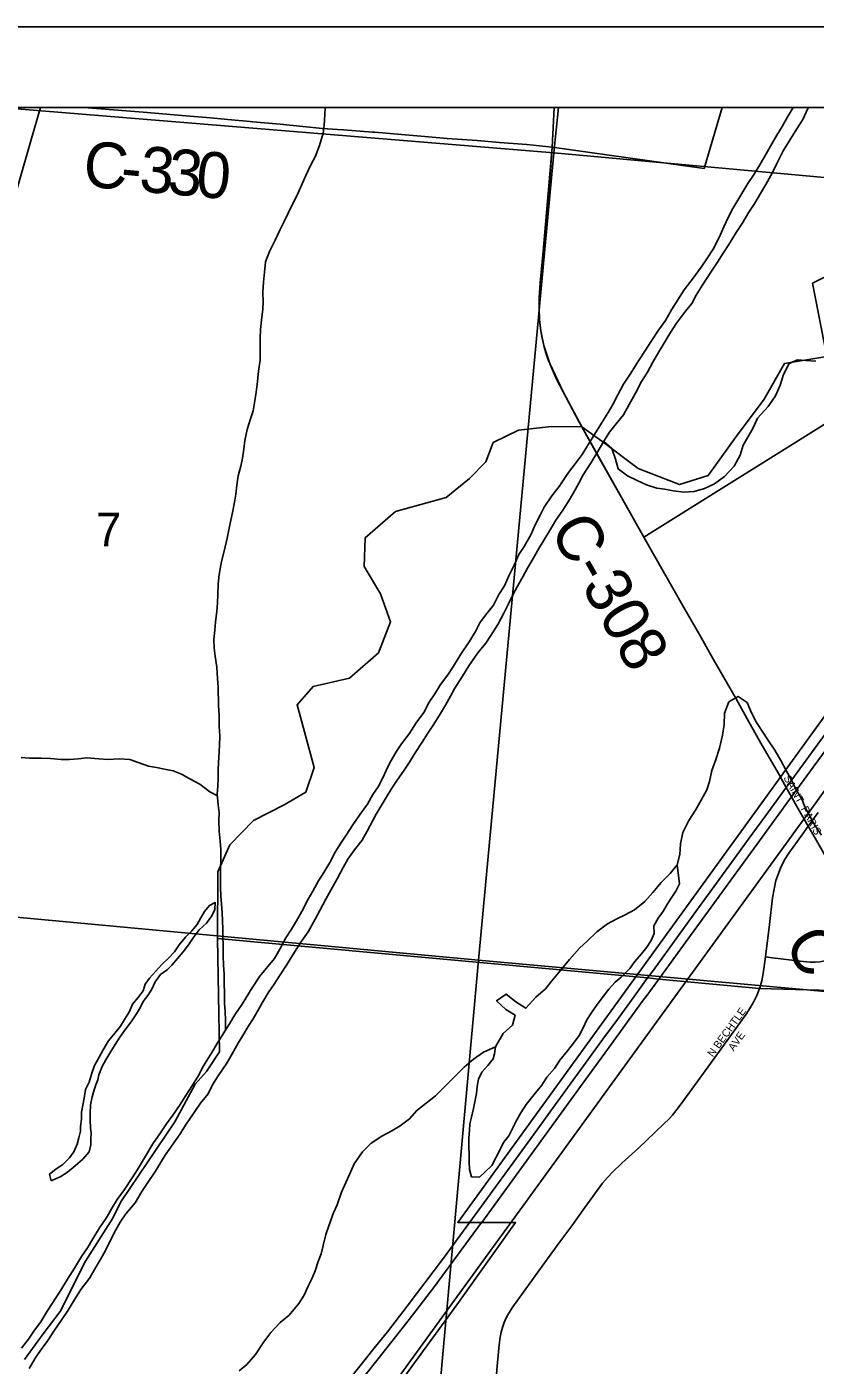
# Model space of a CAD drawing. Extents: x -209 to 4852, y 0 to 905.
# Drawn here: x 81.27 to 100.81, y 307.42 to 340.56 of the extents above; entities that cross this region are included whole.
import ezdxf

# ---------------------------------------------------------------- set-up
doc = ezdxf.new("R2010")
doc.units = 0
for name, color, linetype in [('Default', 7, 'Continuous'), ('GM_P_County_Alignment', 7, 'Continuous'), ('GM_X_Airport_Location_Class_2', 7, 'Continuous'), ('GM_X_Airport_Location_Class_3', 7, 'Continuous'), ('GM_X_Corporation', 7, 'Continuous'), ('GM_X_County_Road', 7, 'Continuous'), ('GM_X_County_Road_Text', 7, 'Continuous'), ('GM_X_Major_Lake', 7, 'Continuous'), ('GM_X_Major_River', 7, 'Continuous'), ('GM_X_Minor_Lake_Text', 7, 'Continuous'), ('GM_X_Minor_River', 7, 'Continuous'), ('GM_X_Township_Road_Text', 7, 'Continuous'), ('GM_X_US_Location', 7, 'Continuous'), ('GM_X_US_Route', 7, 'Continuous'), ('SH_Data', 7, 'Continuous')]:
    doc.layers.add(name, color=color, linetype=linetype)

msp = doc.modelspace()

# ---------------------------------------------------------------- linework, layer by layer
at = {"layer": 'Default'}
for points in [[(59.342, 338.559), (195.342, 338.559), (195.342, 202.559), (59.342, 202.559)], [(195.342, 202.559), (195.342, 338.559), (59.342, 338.559), (59.342, 202.559)]]:
    msp.add_lwpolyline(points, close=True, dxfattribs=at)
at = {"layer": 'GM_X_Airport_Location_Class_2'}
for points in [[(99.958, 321.961), (100.092, 321.722), (100.221, 321.492), (100.312, 321.33), (100.635, 320.765), (100.807, 320.465)], [(99.581, 317.529), (99.674, 318.331), (99.749, 318.989), (99.833, 319.419), (99.946, 319.726), (100.05, 319.932), (100.155, 320.094), (100.367, 320.397), (100.515, 320.599), (100.635, 320.765), (100.879, 321.1)], [(100.807, 320.465), (101.07, 320.004), (101.203, 319.77)], [(99.581, 317.529), (99.747, 317.505), (100.437, 317.42), (100.683, 317.398), (100.807, 317.397), (100.926, 317.407), (101.045, 317.427), (101.161, 317.456), (101.275, 317.495), (101.386, 317.542), (101.587, 317.649), (101.909, 317.836), (102.18, 317.991), (102.201, 318.003)], [(99.421, 316.727), (99.427, 316.745), (99.434, 316.762), (99.485, 316.938), (99.523, 317.118), (99.581, 317.529)], [(92.875, 306.809), (92.935, 307.488), (92.976, 307.922), (93, 308.108), (93.025, 308.232), (93.059, 308.354), (93.101, 308.474), (93.152, 308.59), (93.213, 308.702), (93.315, 308.861), (94.041, 309.868), (94.48, 310.469), (94.774, 310.868), (95.099, 311.322), (95.541, 311.922), (95.66, 312.069), (95.79, 312.205), (96.018, 312.418), (96.43, 312.793), (97.061, 313.39), (97.19, 313.52), (97.271, 313.612), (97.459, 313.855), (97.971, 314.557), (98.737, 315.61), (99.099, 316.113), (99.2, 316.267), (99.291, 316.426), (99.369, 316.592), (99.421, 316.727)]]:
    msp.add_lwpolyline(points, dxfattribs=at)
at = {"layer": 'GM_X_Corporation'}
for points in [[(89.237, 307.028), (89.915, 307.877), (90.207, 308.247), (90.699, 308.882), (91.595, 310.067), (92.249, 310.958), (93.824, 313.123), (94.235, 313.685), (95.065, 314.826), (95.549, 315.488), (95.905, 315.98), (96.32, 316.55), (96.654, 317.005), (96.798, 317.201), (97.417, 318.056), (97.895, 318.707), (98.295, 319.261), (99.173, 320.465), (99.65, 321.118), (100.092, 321.722), (100.163, 321.819), (100.782, 322.675), (101.998, 324.325)], [(100.151, 321.395), (100.221, 321.492), (100.756, 322.225), (101.453, 323.17)], [(96.616, 316.548), (96.93, 316.979), (97.583, 317.878), (99.426, 320.4), (100.151, 321.395)], [(92.544, 310.954), (95.121, 314.499), (95.598, 315.143), (96.546, 316.452), (96.616, 316.548)], [(85.931, 302.566), (86.117, 302.797), (86.871, 303.724), (87.352, 304.325), (88.516, 305.754), (88.855, 306.174), (89.369, 306.808), (89.981, 307.573), (90.748, 308.545), (91.346, 309.334), (92.541, 310.95), (92.544, 310.954)]]:
    msp.add_lwpolyline(points, dxfattribs=at)
at = {"layer": 'GM_X_County_Road'}
for points in [[(86.194, 315.711), (86.19, 315.964), (86.184, 316.176), (86.171, 316.381), (86.165, 316.594), (86.16, 316.905), (86.161, 317.109), (86.148, 317.322), (86.134, 317.557), (86.136, 317.83), (86.13, 318.028), (86.124, 318.218), (86.118, 318.43), (86.112, 318.62), (86.091, 318.832), (86.077, 319.037), (86.072, 319.25), (86.066, 319.5), (86.068, 319.728), (86.077, 319.925), (86.079, 320.183), (86.065, 320.395), (86.037, 320.638), (86.031, 320.904), (86.033, 321.093), (86.011, 321.291), (85.991, 321.557), (86.007, 321.754), (86.009, 321.951), (86.01, 322.186), (86.045, 322.762), (86.054, 323.005), (86.041, 323.233), (86.036, 323.513), (86.022, 323.749), (86.011, 324.204), (85.997, 324.424), (85.977, 324.705), (85.941, 324.97), (85.912, 325.176), (85.906, 325.388), (85.93, 325.615), (85.947, 325.812), (85.979, 326.085), (85.996, 326.29), (86.005, 326.502), (86.015, 326.76), (86.039, 326.995), (86.095, 327.321), (86.157, 327.578), (86.235, 327.896), (86.274, 328.101), (86.314, 328.298), (86.376, 328.57), (86.416, 328.79), (86.448, 328.987), (86.472, 329.207), (86.511, 329.441), (86.574, 329.676), (86.613, 329.873), (86.645, 330.1), (86.669, 330.312), (86.732, 330.585), (86.817, 330.85), (86.879, 331.046), (86.911, 331.251), (86.951, 331.509), (86.99, 331.774), (87.015, 332.031), (87.055, 332.312), (87.057, 332.615), (87.051, 332.85), (87.061, 333.063), (87.085, 333.29), (87.117, 333.563), (87.126, 333.76), (87.12, 333.987), (87.137, 334.238), (87.162, 334.48), (87.187, 334.738), (87.287, 334.995), (87.425, 335.274), (87.541, 335.524), (87.648, 335.735), (87.748, 335.947), (87.994, 336.446), (88.094, 336.672), (88.186, 336.877), (88.309, 337.141), (88.417, 337.337), (88.525, 337.617), (88.618, 337.927), (88.642, 338.124), (88.659, 338.375), (88.666, 338.559)], [(95.569, 330.289), (95.769, 330.114), (95.858, 329.856), (95.924, 329.612), (96.158, 329.436), (96.399, 329.328), (96.625, 329.22), (96.882, 329.135), (97.078, 329.111), (97.29, 329.071), (97.562, 329.039), (97.812, 329.052), (98.069, 329.126), (98.312, 329.238), (98.563, 329.425), (98.8, 329.681), (98.946, 329.953), (99.023, 330.195), (99.161, 330.437), (99.276, 330.648), (99.376, 330.868), (99.643, 331.154), (99.827, 331.418), (99.942, 331.683), (100.02, 331.947), (100.166, 332.219), (100.371, 332.309), (100.567, 332.292), (100.824, 332.275)], [(94.965, 317.74), (95.155, 317.913), (95.399, 318.146), (95.665, 318.349), (95.893, 318.469), (96.098, 318.566), (96.334, 318.693), (96.585, 318.896), (96.783, 319.122), (96.99, 319.371), (97.211, 319.589), (97.386, 319.808), (97.456, 320.065), (97.473, 320.331), (97.529, 320.611), (97.675, 320.906), (97.843, 321.162), (97.981, 321.412), (98.127, 321.668), (98.189, 321.873), (98.251, 322.145), (98.344, 322.418), (98.437, 322.698), (98.515, 323.016), (98.555, 323.281), (98.557, 323.562), (98.665, 323.841), (98.901, 323.976), (99.119, 323.83), (99.231, 323.572), (99.35, 323.328), (99.507, 323.091), (99.634, 322.901), (99.806, 322.649), (99.955, 322.39), (100.097, 322.124), (100.202, 321.933), (100.328, 321.682), (100.478, 321.43), (100.552, 321.24), (100.664, 321.027), (100.798, 320.79), (100.963, 320.539)], [(85.994, 321.515), (85.802, 321.611), (85.554, 321.803), (85.297, 321.941), (85.102, 322.049), (84.898, 322.134), (84.686, 322.173), (84.482, 322.22), (84.286, 322.252), (84.029, 322.345), (83.826, 322.415), (83.569, 322.432), (83.281, 322.419), (83.054, 322.436), (82.759, 322.453), (82.54, 322.432), (82.328, 322.419), (82.123, 322.413), (81.859, 322.437), (81.624, 322.447), (81.337, 322.449), (81.133, 322.466)], [(86.532, 307.28), (86.723, 307.438), (86.936, 307.686), (87.143, 307.996), (87.319, 308.23), (87.548, 308.471), (87.769, 308.659), (88.013, 308.946), (88.143, 309.15), (88.235, 309.354), (88.335, 309.558), (88.42, 309.755), (88.49, 309.982), (88.567, 310.178), (88.614, 310.383), (88.684, 310.656), (88.754, 310.868), (88.87, 311.193), (88.962, 311.39), (89.071, 311.7), (89.178, 311.942), (89.263, 312.139), (89.386, 312.403), (89.593, 312.698), (89.806, 312.916), (90.072, 313.089), (90.315, 313.223), (90.521, 313.343), (90.756, 313.516), (90.932, 313.727), (91.168, 313.907), (91.396, 314.088), (91.633, 314.321), (91.877, 314.57), (92.113, 314.795), (92.341, 314.998), (92.59, 315.168), (92.888, 315.298), (93.072, 315.63), (93.309, 315.841), (93.371, 316.083), (93.145, 316.229), (92.912, 316.443), (93.148, 316.608), (93.389, 316.417), (93.637, 316.256), (93.889, 316.527), (94.125, 316.738), (94.278, 316.934), (94.484, 317.182), (94.721, 317.461), (94.965, 317.74)]]:
    msp.add_lwpolyline(points, dxfattribs=at)
at = {"layer": 'GM_X_County_Road_Text'}
for points in [[(80, 332.952), (80.11, 333.343), (80.55, 334.866), (80.734, 335.524), (81.065, 336.667), (81.371, 337.732), (81.609, 338.559)], [(82.681, 338.559), (84.157, 338.441), (85.207, 338.355), (85.824, 338.301), (86.253, 338.26), (86.809, 338.21)], [(94.338, 338.559), (94.322, 338.223), (94.291, 337.581)], [(86.809, 338.21), (86.873, 338.204), (87.552, 338.145), (88.107, 338.09), (88.601, 338.043), (88.972, 338.014), (89.117, 338.004)], [(89.117, 338.004), (89.833, 337.952)], [(89.833, 337.952), (89.899, 337.947), (90.455, 337.898), (91.037, 337.852)], [(91.037, 337.852), (91.134, 337.844), (91.69, 337.796), (92.429, 337.739), (92.985, 337.695), (93.664, 337.64), (94.291, 337.581)], [(94.291, 337.581), (94.223, 336.694), (94.158, 335.951), (94.076, 335.084), (93.994, 334.217), (93.969, 333.844), (93.964, 333.595), (93.969, 333.407), (93.976, 333.314), (93.983, 333.22), (94.007, 333.034), (94.04, 332.85), (94.083, 332.667), (94.134, 332.487), (94.194, 332.309), (94.228, 332.222), (94.262, 332.135), (94.391, 331.851), (94.559, 331.517), (94.939, 330.803), (95.021, 330.658)], [(95.021, 330.658), (95.024, 330.652), (95.273, 330.206), (95.549, 329.719), (96.188, 328.58), (96.564, 327.92), (97.555, 326.183), (97.95, 325.49), (98.265, 324.929), (98.544, 324.444), (98.848, 323.915), (99.123, 323.423), (99.465, 322.822), (99.954, 321.969), (99.958, 321.961)]]:
    msp.add_lwpolyline(points, dxfattribs=at)
at = {"layer": 'GM_X_Major_Lake'}
for points in [[(100.639, 338.559), (100.627, 338.539), (100.499, 338.261), (100.357, 338.029), (100.16, 337.73), (100.018, 337.483), (99.882, 337.22), (99.747, 336.95), (99.588, 336.657), (99.454, 336.433), (99.312, 336.193), (99.162, 335.969), (98.996, 335.684), (98.854, 335.467), (98.665, 335.168), (98.531, 334.951), (98.389, 334.734), (98.224, 334.48), (98.027, 334.181), (97.861, 333.911), (97.75, 333.709), (97.593, 333.515), (97.374, 333.217), (97.208, 332.962), (97.05, 332.7), (96.932, 332.506), (96.782, 332.251), (96.654, 332.003), (96.505, 331.772), (96.354, 331.487), (96.195, 331.209), (96.06, 330.954), (95.88, 330.723), (95.708, 330.522), (95.574, 330.298), (95.424, 330.043), (95.258, 329.766), (95.061, 329.467), (94.95, 329.257), (94.815, 329.017), (94.688, 328.792), (94.539, 328.568), (94.381, 328.344), (94.215, 328.059), (93.963, 327.64), (93.82, 327.392), (93.678, 327.153), (93.567, 326.958), (93.463, 326.763), (93.329, 326.523), (93.209, 326.268), (93.089, 326.035), (92.946, 325.757), (92.773, 325.488), (92.647, 325.294), (92.444, 325.055), (92.224, 324.734), (92.066, 324.48), (91.877, 324.18), (91.773, 323.985), (91.646, 323.76), (91.496, 323.513), (91.339, 323.266), (91.205, 323.064), (91.071, 322.847), (90.897, 322.578), (90.755, 322.353), (90.606, 322.129), (90.449, 321.905), (90.315, 321.703), (90.173, 321.471), (90.054, 321.269), (89.928, 321.059), (89.705, 320.639), (89.578, 320.422), (89.39, 320.175), (89.225, 319.944), (89.107, 319.742), (88.964, 319.464), (88.845, 319.254), (88.678, 318.954), (88.535, 318.676), (88.416, 318.459), (88.242, 318.152), (88.077, 317.913), (87.903, 317.643), (87.706, 317.321), (87.533, 317.059), (87.398, 316.85), (87.249, 316.641)], [(100.264, 338.559), (100.137, 338.353), (99.987, 338.091), (99.86, 337.874), (99.734, 337.664), (99.591, 337.409), (99.44, 337.139), (99.283, 336.885), (99.141, 336.676), (98.92, 336.309), (98.77, 336.062), (98.658, 335.852), (98.546, 335.604), (98.426, 335.341), (98.283, 335.056), (98.125, 334.809), (97.984, 334.607), (97.787, 334.331), (97.561, 334.048), (97.245, 333.554), (97.095, 333.284), (96.922, 333.045), (96.749, 332.783), (96.583, 332.529), (96.442, 332.312), (96.221, 331.961), (96.055, 331.706), (95.92, 331.444), (95.793, 331.204), (95.674, 331.009), (95.516, 330.74), (95.343, 330.463), (95.216, 330.261), (95.035, 329.969), (94.862, 329.737), (94.698, 329.521), (94.462, 329.177), (94.282, 328.946), (94.093, 328.662), (93.99, 328.467)], [(93.99, 328.467), (93.878, 328.242), (93.758, 327.979), (93.592, 327.687), (93.466, 327.492), (93.346, 327.229), (93.226, 326.981), (93.106, 326.718), (92.964, 326.501), (92.836, 326.239), (92.641, 325.993), (92.499, 325.798), (92.388, 325.588), (92.23, 325.326), (92.025, 325.02), (91.844, 324.728), (91.702, 324.511), (91.522, 324.272), (91.38, 324.04), (91.238, 323.838), (91.111, 323.583), (90.922, 323.322), (90.742, 323.053), (90.553, 322.806), (90.427, 322.604), (90.269, 322.335), (90.173, 322.139), (90.085, 321.944), (89.974, 321.742), (89.848, 321.547), (89.713, 321.307), (89.533, 321.061), (89.336, 320.769), (89.202, 320.567), (89.053, 320.343), (88.911, 320.118), (88.776, 319.863), (88.633, 319.616), (88.499, 319.414), (88.356, 319.152), (88.246, 318.957), (88.086, 318.649), (87.952, 318.424), (87.833, 318.215), (87.691, 317.998), (87.541, 317.72), (87.406, 317.488), (87.203, 317.242), (87.046, 317.048), (86.858, 316.764), (86.605, 316.36), (86.424, 316.091), (86.297, 315.873), (86.14, 315.626), (85.99, 315.379), (85.855, 315.162), (85.65, 314.833), (85.515, 314.577), (85.357, 314.323), (85.208, 314.098), (85.05, 313.844), (84.885, 313.612), (84.735, 313.395), (84.586, 313.171), (84.39, 312.895), (84.215, 312.595), (84.026, 312.288), (83.884, 312.056), (83.687, 311.764), (83.507, 311.517), (83.365, 311.293), (83.253, 311.083), (83.073, 310.821), (82.906, 310.544), (82.772, 310.327), (82.623, 310.11), (82.449, 309.818), (82.276, 309.548), (82.11, 309.279), (81.778, 308.754), (81.62, 308.492), (81.463, 308.283), (81.314, 308.059), (81.142, 307.842)], [(87.249, 316.641), (87.123, 316.416), (87.012, 316.221), (86.877, 315.996), (86.759, 315.801), (86.625, 315.584), (86.506, 315.39), (86.363, 315.127), (86.229, 314.895), (86.016, 314.581), (85.874, 314.356), (85.763, 314.138), (85.575, 313.907), (85.433, 313.698), (85.205, 313.361), (85.087, 313.167), (84.898, 312.898), (84.702, 312.621), (84.583, 312.426), (84.457, 312.224), (84.268, 311.94), (84.119, 311.716), (83.953, 311.438), (83.726, 311.163), (83.584, 310.961), (83.473, 310.766), (83.354, 310.533), (83.226, 310.27), (83.107, 310.053), (82.949, 309.791), (82.83, 309.581), (82.611, 309.289), (82.422, 308.99), (82.295, 308.78), (82.122, 308.526), (81.957, 308.287), (81.791, 308.032), (81.65, 307.838), (81.493, 307.614), (81.327, 307.336)]]:
    msp.add_lwpolyline(points, dxfattribs=at)
at = {"layer": 'GM_X_Major_River'}
for points in [[(92.888, 315.298), (92.857, 315.124), (92.826, 315.002), (92.696, 314.836), (92.543, 314.671), (92.466, 314.504), (92.435, 314.322), (92.411, 314.148), (92.379, 313.981), (92.34, 313.777), (92.293, 313.557), (92.253, 313.391), (92.237, 313.231), (92.228, 313.042), (92.227, 312.92), (92.226, 312.806), (92.233, 312.647), (92.231, 312.457), (92.245, 312.26), (92.289, 312.085), (92.485, 312.076), (92.623, 312.196), (92.798, 312.362), (92.905, 312.566), (92.99, 312.74), (93.082, 312.929), (93.212, 313.095), (93.304, 313.276), (93.404, 313.48), (93.511, 313.669), (93.642, 313.873), (93.748, 313.994), (93.878, 314.16), (94.031, 314.348), (94.161, 314.552), (94.344, 314.763), (94.482, 314.967), (94.673, 315.201), (94.818, 315.389), (94.956, 315.585), (95.056, 315.767), (95.148, 315.971), (95.286, 316.182), (95.431, 316.378), (95.561, 316.552), (95.691, 316.725), (95.851, 316.899), (96.003, 317.027), (96.217, 317.237), (96.339, 317.411), (96.507, 317.607), (96.637, 317.765), (96.744, 317.931), (96.814, 318.105), (96.807, 318.295), (96.915, 318.484), (97.052, 318.665), (97.152, 318.839), (97.252, 319.005), (97.351, 319.156), (97.443, 319.337), (97.386, 319.808)], [(94.965, 317.74), (95.155, 317.913), (95.399, 318.146), (95.665, 318.349), (95.893, 318.469), (96.098, 318.566), (96.334, 318.693), (96.585, 318.896), (96.783, 319.122), (96.99, 319.371), (97.211, 319.589), (97.386, 319.808)], [(81.87, 311.982), (82.113, 312.087), (82.28, 312.199), (82.471, 312.357), (82.661, 312.523), (82.814, 312.704), (82.853, 312.87), (82.854, 313.007), (82.863, 313.174), (82.849, 313.288), (82.843, 313.493), (82.836, 313.652), (82.845, 313.864), (82.892, 314.061), (82.939, 314.236), (82.978, 314.357), (83.032, 314.485), (83.055, 314.606), (83.14, 314.811), (83.225, 314.977), (83.355, 315.188), (83.462, 315.362), (83.577, 315.536), (83.699, 315.717), (83.852, 315.921), (83.975, 316.094), (84.074, 316.253), (84.151, 316.427), (84.273, 316.57), (84.365, 316.729), (84.45, 316.91), (84.58, 317.091), (84.747, 317.211), (84.862, 317.324), (85.007, 317.49), (85.144, 317.656), (85.274, 317.829), (85.396, 318.003), (85.542, 318.199), (85.724, 318.365), (85.854, 318.546), (85.931, 318.704), (85.94, 318.871), (85.796, 318.804), (85.674, 318.653), (85.582, 318.495), (85.49, 318.328), (85.36, 318.17), (85.2, 318.02), (85.047, 317.824), (84.932, 317.65), (84.772, 317.484), (84.62, 317.341), (84.459, 317.168), (84.314, 317.002), (84.2, 316.851), (84.153, 316.685), (84.031, 316.519), (83.886, 316.353), (83.816, 316.179), (83.694, 315.975), (83.641, 315.892)], [(92.888, 315.298), (93.072, 315.63), (93.309, 315.841), (93.371, 316.083), (93.145, 316.229), (92.912, 316.443), (93.148, 316.608), (93.389, 316.417), (93.637, 316.256), (93.889, 316.527), (94.125, 316.738), (94.278, 316.934), (94.484, 317.182), (94.721, 317.461), (94.965, 317.74)], [(83.641, 315.892), (83.594, 315.816), (83.449, 315.635), (83.296, 315.447), (83.166, 315.228), (83.066, 315.046), (82.944, 314.835), (82.882, 314.646), (82.812, 314.426), (82.727, 314.245), (82.703, 314.078), (82.664, 313.896), (82.625, 313.684), (82.623, 313.51), (82.599, 313.328), (82.598, 313.214), (82.559, 313.047), (82.52, 312.888), (82.436, 312.699), (82.328, 312.548), (82.161, 312.39), (81.986, 312.27), (81.834, 312.15), (81.87, 311.982)]]:
    msp.add_lwpolyline(points, dxfattribs=at)
at = {"layer": 'GM_X_Minor_Lake_Text'}
for points in [[(102.839, 338.559), (59.342, 338.559)], [(81.211, 307.56), (81.674, 308.193), (82.097, 308.751), (82.728, 309.995), (83.401, 311.057), (83.596, 311.465), (84.937, 313.446), (85.444, 314.379), (85.719, 314.69), (86.042, 315.178), (85.999, 317.986), (86.004, 319.636), (86.298, 320.305), (86.887, 320.908), (87.645, 321.294), (88.182, 321.609), (88.392, 322.219), (87.969, 323.768), (88.366, 324.223), (89.264, 324.432), (89.982, 325.054), (90.286, 325.822), (90.035, 326.518), (89.632, 327.194), (89.655, 327.907), (90.411, 328.559), (91.661, 328.904), (92.239, 329.371), (92.644, 329.783), (92.826, 330.261), (93.452, 330.567), (94.273, 330.663), (95.024, 330.652), (95.521, 330.3), (96.424, 329.619), (97.443, 329.223), (98.157, 329.447), (98.831, 330.385), (99.548, 331.341), (100.044, 332.219), (101.101, 332.393), (100.745, 334.207), (101.365, 334.52)], [(101.365, 334.52), (100.745, 334.207), (101.101, 332.393), (100.044, 332.219), (99.548, 331.341), (98.831, 330.385), (98.157, 329.447), (97.443, 329.223), (96.424, 329.619), (95.521, 330.3), (95.024, 330.652), (94.273, 330.663), (93.452, 330.567), (92.826, 330.261), (92.644, 329.783), (92.239, 329.371), (91.661, 328.904), (90.411, 328.559), (89.655, 327.907), (89.632, 327.194), (90.035, 326.518), (90.286, 325.822), (89.982, 325.054), (89.264, 324.432), (88.366, 324.223), (87.969, 323.768), (88.392, 322.219), (88.182, 321.609), (87.645, 321.294), (86.887, 320.908), (86.298, 320.305), (86.004, 319.636), (85.999, 317.986), (96.654, 317.005), (96.93, 316.979), (99.428, 316.745), (102.974, 316.648)], [(102.974, 316.648), (99.428, 316.745), (96.93, 316.979), (96.654, 317.005), (85.999, 317.986), (86.042, 315.178), (85.719, 314.69), (85.444, 314.379), (84.937, 313.446), (83.596, 311.465), (83.401, 311.057), (82.728, 309.995), (82.097, 308.751), (81.674, 308.193), (81.211, 307.56)]]:
    msp.add_lwpolyline(points, dxfattribs=at)
at = {"layer": 'GM_X_Minor_River'}
for points in [[(80.629, 338.559), (74.07, 338.559), (72.295, 319.32), (92.468, 317.445), (94.333, 337.437)], [(94.444, 338.559), (80.629, 338.559), (94.333, 337.437)], [(114.819, 338.559), (94.444, 338.559), (94.333, 337.437), (114.544, 335.599)], [(94.333, 337.437), (114.544, 335.599), (112.672, 315.623), (92.468, 317.445)], [(92.468, 317.445), (90.648, 297.385), (70.559, 299.335), (72.295, 319.32)], [(112.672, 315.623), (110.863, 295.32), (90.648, 297.385), (92.468, 317.445)]]:
    msp.add_lwpolyline(points, close=True, dxfattribs=at)
at = {"layer": 'GM_X_US_Location'}
for points in [[(125.622, 338.559), (98.504, 338.559), (98.053, 337.053), (94.291, 337.581), (93.969, 333.844), (93.964, 333.595), (93.976, 333.314), (94.007, 333.034), (94.083, 332.667), (94.228, 332.222), (94.559, 331.517), (95.024, 330.652), (96.564, 327.92), (101.561, 331.041)], [(105.568, 329.731), (91.951, 310.954), (93.383, 310.949), (91.924, 308.909), (87.308, 302.589), (89.274, 302.464), (89.12, 300.311), (89.094, 299.791), (86.057, 300.764), (85.045, 299.442), (84.789, 299.534), (83.633, 297.929), (79.957, 292.903)]]:
    msp.add_lwpolyline(points, dxfattribs=at)
at = {"layer": 'GM_X_US_Route'}
msp.add_lwpolyline([(78.655, 290.839), (80.362, 293.189), (81.429, 294.658), (81.54, 294.81), (83.329, 297.271), (86.164, 301.171), (87.313, 302.756), (87.726, 303.323), (87.969, 303.658), (88.207, 303.986), (91.74, 308.847), (94.398, 312.5), (100.465, 320.845), (100.676, 321.133), (101.601, 322.421), (102.107, 323.11), (107.543, 330.594), (107.902, 331.087), (111.413, 335.948), (112.494, 337.404), (112.873, 337.925), (113.316, 338.559)], dxfattribs=at)
at = {"layer": 'SH_Data'}
msp.add_line((57.342, 340.559), (197.342, 340.559), dxfattribs=at)

# ---------------------------------------------------------------- texts
at = {"layer": 'GM_P_County_Alignment'}
for s, height, rotation, p in [('C', 1.136, 354.7314, (82.637, 336.613)), ('3', 1.136, 354.7565, (84.032, 336.485)), ('3', 1.136, 354.8445, (84.731, 336.421)), ('0', 1.136, 355.1333, (85.434, 336.357)), ('-', 1.136, 354.7408, (83.567, 336.528)), ('C-308', 1.1364, 299.6403, (94.208, 328.107)), ('C', 1.136, 299.0531, (100.026, 317.887))]:
    msp.add_text(s, height=height, rotation=rotation, dxfattribs=at).set_placement(p)
at = {"layer": 'GM_X_Airport_Location_Class_3'}
for s, height, rotation, p in [('SAINT', 0.1894, 299.0556, (100.016, 321.963)), ('PARIS', 0.1894, 298.1408, (100.45, 321.196)), ('N BECHTLE', 0.1894, 54.0265, (98.273, 315.034)), ('V', 0.189, 54.879, (98.885, 315.319)), ('E', 0.189, 53.6874, (98.98, 315.454)), ('A', 0.189, 55.4431, (98.791, 315.182))]:
    msp.add_text(s, height=height, rotation=rotation, dxfattribs=at).set_placement(p)
at = {"layer": 'GM_X_Township_Road_Text'}
msp.add_text('7', height=0.837, rotation=0, dxfattribs=at).set_placement((82.985, 327.691))

doc.saveas('drawing.dxf')
